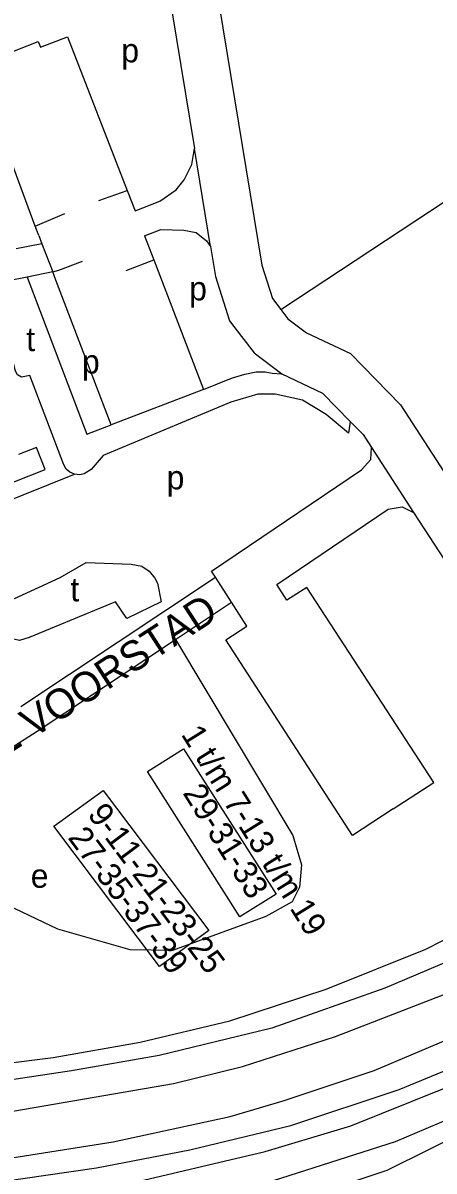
# Model space of a CAD drawing. Extents: x 159441 to 162086, y 388175 to 389787.
# Drawn here: x 159589.2 to 159658.3, y 389104.6 to 389297.7 of the extents above; entities that cross this region are included whole.
import ezdxf

# ---------------------------------------------------------------- set-up
doc = ezdxf.new("R2010")
doc.units = 0
for name, color, linetype in [('BLT_Basislijn', 7, 'Continuous'), ('BLT_Bebouwing', 7, 'Continuous'), ('BLT_Centroide', 7, 'Continuous'), ('BLT_Huisnummer_zonder_bebouwing', 7, 'Continuous'), ('BLT_Plantopo', 7, 'Continuous'), ('BLT_Straatnaam', 7, 'Continuous'), ('BLT_Vlakafsluiter', 7, 'Continuous')]:
    doc.layers.add(name, color=color, linetype=linetype)

msp = doc.modelspace()

# ---------------------------------------------------------------- linework, layer by layer
at = {"layer": 'BLT_Basislijn'}
for p, q in [((159632.53, 389249.52), (159744.65, 389323.51)), ((159614.22, 389299.77), (159618.03, 389276.62)), ((159591.26, 389263.56), (159581.57, 389289.46)), ((159601.97, 389267.87), (159606.72, 389269.57)), ((159606.72, 389269.57), (159608.03, 389266.15)), ((159591.26, 389263.56), (159596.21, 389265.67)), ((159591.87, 389261.97), (159591.26, 389263.56)), ((159609.64, 389261.93), (159611.19, 389257.89)), ((159592.39, 389260.6), (159594.2, 389255.87)), ((159606.55, 389256.09), (159611.19, 389257.89)), ((159611.19, 389257.89), (159619.53, 389236.07)), ((159589.9, 389254.99), (159586.77, 389254.35)), ((159604.04, 389230.14), (159594.74, 389254.47)), ((159619.53, 389236.07), (159604.04, 389230.14)), ((159580.58, 389214.9), (159597.87, 389221.81)), ((159654.86, 389215.4), (159690.37, 389160.58)), ((159588.81, 389182.75), (159621.55, 389204.49)), ((159624.26, 389200.29), (159621.55, 389204.49)), ((159614.83, 389194.03), (159624.26, 389200.29)), ((159626.85, 389196.26), (159624.26, 389200.29)), ((159591.58, 389178.59), (159614.83, 389194.03)), ((159587.23, 389175.79), (159591.58, 389178.59)), ((159651.43, 389165.53), (159644.61, 389161.05)), ((159656.9, 389141.92), (159677.15, 389152.25)), ((159640.15, 389135.2), (159656.9, 389141.92)), ((159623.99, 389129.88), (159640.15, 389135.2)), ((159608.9, 389126.27), (159623.99, 389129.88)), ((159594.28, 389123.71), (159608.9, 389126.27)), ((159564.84, 389119.96), (159594.28, 389123.71)), ((159652.42, 389118.33), (159663.23, 389122.81)), ((159634.24, 389112.26), (159652.42, 389118.33)), ((159617.25, 389108.15), (159634.24, 389112.26)), ((159601.53, 389105.17), (159617.25, 389108.15)), ((159568.59, 389100.37), (159601.53, 389105.17))]:
    msp.add_line(p, q, dxfattribs=at)
for points in [[(159622.13, 389300.99), (159629.37, 389256.96), (159631.13, 389251.35), (159632.53, 389249.52)], [(159581.57, 389289.46), (159586.27, 389291.31), (159585.89, 389292.32), (159591.73, 389294.59), (159592.11, 389293.68), (159596.7, 389295.38), (159606.72, 389269.57)], [(159614.92, 389269.63), (159616.3, 389271.35), (159617.56, 389273.9), (159618.03, 389276.62)], [(159608.03, 389266.15), (159612.21, 389267.73), (159614.92, 389269.63)], [(159609.64, 389261.93), (159612.37, 389263), (159616.22, 389262.88)], [(159616.22, 389262.88), (159618.32, 389262.46), (159620.05, 389261.09), (159620.74, 389260.14)], [(159591.87, 389261.97), (159592.39, 389260.6), (159588.03, 389259.71)], [(159620.74, 389260.14), (159621.57, 389255.1), (159623.92, 389247.62), (159625.93, 389244.98)], [(159594.2, 389255.87), (159595.23, 389256.16), (159599.18, 389257.66)], [(159594.74, 389254.47), (159594.2, 389255.87), (159589.9, 389254.99)], [(159589.9, 389254.99), (159599.93, 389228.53), (159604.04, 389230.14)], [(159597.87, 389221.81), (159597.08, 389222.16), (159596.48, 389222.69), (159596.05, 389223.42), (159590.33, 389238.41), (159588.96, 389238.15), (159588.25, 389238.54), (159587.92, 389239.14), (159584.04, 389253.92)], [(159632.53, 389249.52), (159633.73, 389247.94), (159636.87, 389245.58), (159644.25, 389242.1), (159652.67, 389233.51), (159697.09, 389164.92)], [(159625.93, 389244.98), (159628.04, 389242.21), (159632.71, 389238.7)], [(159619.53, 389236.07), (159624.27, 389237.99), (159626.48, 389238.65), (159628.42, 389239.03), (159629.92, 389239.04), (159631.11, 389238.83), (159632.71, 389238.7)], [(159632.71, 389238.7), (159639.54, 389235.48), (159644.22, 389230.7)], [(159644.22, 389230.7), (159643.89, 389228.73), (159640.15, 389231.85), (159636.2, 389234.3), (159631.61, 389235.28), (159628.68, 389235.3), (159624.11, 389233.93), (159602.7, 389224.96), (159600.65, 389222.6), (159599.48, 389221.91), (159598.73, 389221.71), (159597.87, 389221.81)], [(159644.22, 389230.7), (159646.39, 389228.49), (159647.8, 389226.31)], [(159621.55, 389204.49), (159620.88, 389205.52), (159646.1, 389222.58), (159647.67, 389224.32), (159647.8, 389226.31)], [(159633.57, 389200.61), (159631.85, 389203.28), (159650.58, 389215.95), (159652.92, 389216.31), (159654.86, 389215.4)], [(159585.57, 389199.9), (159595.44, 389204.45), (159599.83, 389206.95), (159607.37, 389206.71), (159609.15, 389206.37), (159610.42, 389205.52), (159611.34, 389204.36), (159611.8, 389203.5), (159612.41, 389200.35), (159606.67, 389197.56), (159604.75, 389200.33), (159590.21, 389194.36), (159588.59, 389193.85), (159587.38, 389194.12), (159586.57, 389194.72), (159586.21, 389195.1)], [(159651.43, 389165.53), (159658.28, 389169.94), (159636.92, 389202.79), (159633.57, 389200.61)], [(159644.61, 389161.05), (159623.27, 389193.94), (159626.85, 389196.26)], [(159614.83, 389194.03), (159634.55, 389161.07), (159635.99, 389156.12), (159635.67, 389152.38), (159634.44, 389149.9), (159630.01, 389147.42), (159614.32, 389141.73), (159607.23, 389141.83), (159595.03, 389145.29), (159581.7, 389151.61), (159573.81, 389147.49), (159567.28, 389145.02), (159565.58, 389145.44), (159563.98, 389147.44), (159560.8, 389155.34), (159558.48, 389163.88)], [(159673.65, 389140.54), (159670.9, 389144.58), (159670.52, 389144.52), (159664.4, 389141.49), (159650.05, 389135.35), (159631.04, 389128.66), (159612.1, 389124.04), (159597.36, 389121.44), (159580.52, 389118.94), (159565.08, 389117.6), (159539.33, 389115.77)], [(159500.66, 389107.35), (159515.37, 389108.32), (159584.16, 389114.12), (159614.49, 389119.32), (159626.1, 389122.22), (159641.74, 389127.26), (159662.12, 389135.14), (159673.65, 389140.54)], [(159525.86, 389097.11), (159551.4, 389101.15), (159604.37, 389109.5), (159624.03, 389113.78), (159632.93, 389116.43), (159648.23, 389121.53), (159666.92, 389129.4), (159672.01, 389132.06)], [(159504.28, 389082.44), (159530.95, 389089.7), (159548.62, 389093.73), (159605.67, 389102.2), (159629.93, 389107.91), (159644.32, 389112.21), (159664.93, 389120.53), (159679.73, 389127.81)], [(159505.46, 389074.96), (159506.1, 389077.76), (159506.99, 389078.46), (159508.78, 389079.21), (159526.06, 389083.91), (159572.01, 389091.55), (159601.73, 389095.89), (159629.93, 389102.55), (159651.83, 389109.56), (159662.94, 389114.27), (159681.99, 389123.7)], [(159694.13, 389106.22), (159691.51, 389100.96), (159679.57, 389095.67), (159661.96, 389081.94), (159656.66, 389082.33), (159651.86, 389084.58), (159651.82, 389086.78), (159655.2, 389095.33), (159676.31, 389106.98), (159673.6, 389111.89), (159671.73, 389115.27), (159650.36, 389104.68), (159635.16, 389099.67), (159596.44, 389091.79), (159518.87, 389077.6), (159519.87, 389072.19), (159514.45, 389071.2), (159539.21, 388932.17)]]:
    msp.add_lwpolyline(points, dxfattribs=at)
at = {"layer": 'BLT_Bebouwing'}
msp.add_lwpolyline([(159582.64, 389218.55), (159592.94, 389222.59), (159591.48, 389226.33), (159588.43, 389225.14)], dxfattribs=at)
at = {"layer": 'BLT_Plantopo'}
for points in [[(159610.14, 389171.8), (159616.2, 389175.65), (159631.73, 389151.2), (159625.67, 389147.35)], [(159594.38, 389162.6), (159602.66, 389168.64), (159620.42, 389145.07), (159612.13, 389139.03)]]:
    msp.add_lwpolyline(points, close=True, dxfattribs=at)
at = {"layer": 'BLT_Vlakafsluiter'}
for p, q in [((159620.74, 389260.14), (159618.03, 389276.62)), ((159647.8, 389226.31), (159654.86, 389215.4))]:
    msp.add_line(p, q, dxfattribs=at)

# ---------------------------------------------------------------- texts
at = {"layer": 'BLT_Centroide'}
for s, p in [('p', (159605.73, 389291.1)), ('p', (159617.14, 389251.06)), ('t', (159589.74, 389242.53)), ('p', (159599.11, 389238.76)), ('p', (159613.35, 389219.27)), ('t', (159597.16, 389200.43)), ('e', (159590.5, 389152.26))]:
    msp.add_text(s, height=4, dxfattribs=at).set_placement(p)
at = {"layer": 'BLT_Huisnummer_zonder_bebouwing'}
for s, rotation, p in [('1 t/m 7-13 t/m 19', 302.0028, (159615.68, 389178.07)), ('29-31-33', 302.0028, (159615.96, 389168.2)), ('9-11-21-23-25', 306.8028, (159599.93, 389164.58)), ('27-35-37-39', 306.8028, (159596.62, 389160.66))]:
    msp.add_text(s, height=4, rotation=rotation, dxfattribs=at).set_placement(p)
at = {"layer": 'BLT_Straatnaam'}
msp.add_text('DE VOORSTAD', height=5, rotation=33.0004, dxfattribs=at).set_placement((159581.54, 389171.26))

doc.saveas('drawing.dxf')
